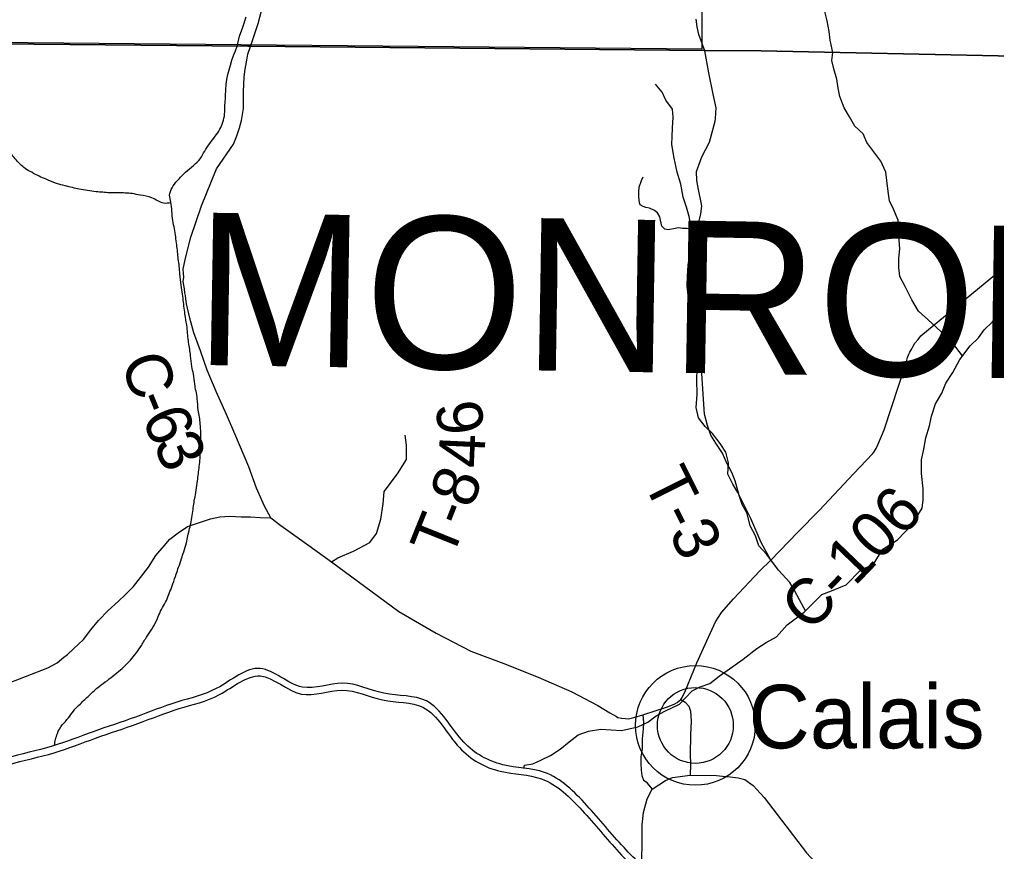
# Model space of a CAD drawing. Extents: x 0 to 191, y 0 to 55.
# Drawn here: x 148.083 to 148.69, y 21.545 to 22.062 of the extents above; entities that cross this region are included whole.
import ezdxf

# ---------------------------------------------------------------- set-up
doc = ezdxf.new("R2010")
doc.units = 0
for name, color, linetype in [('GM_X_Corporation', 7, 'Continuous'), ('GM_X_County_Road', 7, 'Continuous'), ('GM_X_County_Road_Text', 7, 'Continuous'), ('GM_X_County_Text', 7, 'Continuous'), ('GM_X_Minor_River', 7, 'Continuous'), ('GM_X_State_Route', 7, 'Continuous'), ('GM_X_Township_Road', 7, 'Continuous'), ('GM_X_Township_Road_Text', 7, 'Continuous'), ('GM_X_Unincorporated', 7, 'Continuous'), ('GM_X_Unincorporated_Location', 7, 'Continuous'), ('GM_X_Unincorporated_Text', 7, 'Continuous')]:
    doc.layers.add(name, color=color, linetype=linetype)

msp = doc.modelspace()

# ---------------------------------------------------------------- linework, layer by layer
at = {"layer": 'GM_X_Corporation'}
for points in [[(149.53701, 23.54415), (149.53125, 23.09862), (149.52575, 22.26208), (149.5224, 22.02486), (149.41944, 22.02737), (149.18619, 22.02973), (149.02405, 22.03305), (148.79957, 22.03765), (148.54424, 22.04287), (148.50894, 22.04321), (148.22657, 22.04589), (148.22498, 22.0459), (147.89273, 22.04905), (147.58977, 22.05195), (147.49329, 22.05409), (147.41793, 22.05518), (147.41583, 22.05521), (146.94931, 22.06201)], [(147.48205, 21.22082), (147.48909, 21.69468), (147.49076, 21.86656), (147.49329, 22.05409), (147.58977, 22.05195), (147.89273, 22.04905), (148.22498, 22.0459), (148.22657, 22.04589), (148.50894, 22.04321), (148.54424, 22.04287), (148.79957, 22.03765), (149.02405, 22.03305), (149.18619, 22.02973), (149.41944, 22.02737), (149.5224, 22.02486), (149.52575, 22.26208), (149.53125, 23.09862), (149.53701, 23.54415)], [(150.07549, 18.61761), (150.07549, 22.0195), (149.9211, 22.0226), (149.6695, 22.02341), (149.5224, 22.02486), (149.41944, 22.02737), (149.18619, 22.02973), (149.02405, 22.03305), (148.79957, 22.03765), (148.54424, 22.04287), (148.50894, 22.04321), (148.22657, 22.04589), (148.22498, 22.0459), (147.89273, 22.04905), (147.58977, 22.05195), (147.49329, 22.05409), (147.49076, 21.86656), (147.48909, 21.69468), (147.48205, 21.22082)], [(147.48205, 21.22082), (147.48909, 21.69468), (147.49076, 21.86656), (147.49329, 22.05409), (147.58977, 22.05195), (147.89273, 22.04905), (148.22498, 22.0459), (148.22657, 22.04589), (148.50894, 22.04321), (148.54424, 22.04287), (148.79957, 22.03765), (149.02405, 22.03305), (149.18619, 22.02973), (149.41944, 22.02737), (149.5224, 22.02486), (149.6695, 22.02341), (149.9211, 22.0226), (149.91399, 21.66502), (149.90793, 21.52064)]]:
    msp.add_lwpolyline(points, dxfattribs=at)
msp.add_lwpolyline([(148.00124, 22.55615), (148.50931, 22.55089), (148.50724, 22.04405), (148.00031, 22.04876), (148.00028, 22.05116)], close=True, dxfattribs=at)
at = {"layer": 'GM_X_County_Road'}
for points in [[(148.22667, 22.04562), (148.22953, 22.05366), (148.23156, 22.06002), (148.23461, 22.07176)], [(148.23944, 21.75259), (148.23545, 21.75989), (148.23041, 21.77114), (148.2257, 21.78431), (148.217, 21.80496), (148.21174, 21.81697), (148.20548, 21.83124), (148.19982, 21.84438), (148.19571, 21.85642), (148.19162, 21.8677), (148.1891, 21.87675), (148.18696, 21.88581), (148.1865, 21.88883), (148.18626, 21.89091), (148.18602, 21.89262), (148.18577, 21.89508), (148.18489, 21.89961), (148.1852, 21.90228), (148.18487, 21.90721), (148.1864, 21.91408), (148.18966, 21.92708), (148.19634, 21.94663), (148.20559, 21.96966), (148.21615, 21.98494), (148.21834, 21.9902), (148.21998, 21.99503), (148.22108, 21.99963), (148.2224, 22.0072), (148.2224, 22.01751), (148.22284, 22.02683), (148.22338, 22.03166), (148.22448, 22.03714), (148.22503, 22.04098), (148.22667, 22.04562)], [(148.47064, 21.63023), (148.48587, 21.6352), (148.49057, 21.63703), (148.49187, 21.63782), (148.49417, 21.63976), (148.49465, 21.64037), (148.49663, 21.64422), (148.50411, 21.66265), (148.51038, 21.6763), (148.51576, 21.68802), (148.51958, 21.69382), (148.52694, 21.70237), (148.54335, 21.71971), (148.55011, 21.72647), (148.56681, 21.7435), (148.58047, 21.75735), (148.60148, 21.78013), (148.61366, 21.7926), (148.61421, 21.79357), (148.61567, 21.7957), (148.61674, 21.798), (148.62066, 21.80741), (148.63434, 21.84898), (148.6352, 21.85242), (148.63591, 21.85434), (148.63663, 21.85569), (148.63771, 21.85781), (148.63862, 21.85935), (148.63971, 21.86128), (148.64173, 21.86361), (148.64338, 21.86575), (148.73387, 21.94042)], [(148.07306, 21.64863), (148.10084, 21.65944), (148.10663, 21.66263), (148.11071, 21.66616), (148.11294, 21.66774), (148.11664, 21.67125), (148.12293, 21.67712), (148.12751, 21.68313), (148.13229, 21.68895), (148.1382, 21.695), (148.14467, 21.70087), (148.14912, 21.70498), (148.1541, 21.71005), (148.15831, 21.71566), (148.16326, 21.72206), (148.168, 21.72922), (148.17315, 21.73524), (148.17665, 21.73932), (148.18185, 21.74326), (148.18762, 21.74721), (148.19514, 21.74988), (148.20191, 21.75196), (148.20775, 21.75326), (148.21381, 21.7538), (148.22103, 21.75323), (148.22671, 21.75339), (148.2328, 21.75279), (148.23944, 21.75259), (148.24564, 21.74782), (148.26303, 21.73556), (148.27707, 21.72525), (148.28972, 21.71596), (148.31893, 21.69452), (148.34205, 21.68109), (148.36377, 21.6699), (148.38427, 21.6621), (148.40555, 21.65355), (148.42646, 21.64443), (148.44261, 21.63613), (148.45013, 21.63139), (148.45418, 21.62922), (148.45514, 21.62849), (148.45743, 21.62817), (148.4599, 21.62785), (148.46161, 21.62771), (148.465, 21.62856), (148.47064, 21.63023), (148.47096, 21.62549), (148.47088, 21.6215), (148.47028, 21.61541), (148.47026, 21.60915), (148.46945, 21.60418), (148.46936, 21.6), (148.46948, 21.59583), (148.46994, 21.59262), (148.47097, 21.58961), (148.47258, 21.58855), (148.47422, 21.5868), (148.47641, 21.58406)], [(148.47641, 21.58406), (148.48047, 21.5868), (148.48464, 21.58943), (148.48913, 21.59129), (148.50004, 21.59272)], [(148.50004, 21.59272), (148.51644, 21.5925), (148.52014, 21.59216)], [(148.52014, 21.59216), (148.52489, 21.59173), (148.52993, 21.59108), (148.5341, 21.58998), (148.53925, 21.58636), (148.54605, 21.5789), (148.57232, 21.5444), (148.58739, 21.52813), (148.59474, 21.52078), (148.60242, 21.51234), (148.6079, 21.5074), (148.61031, 21.50598), (148.62325, 21.49764), (148.65045, 21.48086), (148.67633, 21.46397), (148.69092, 21.45421), (148.70287, 21.44676), (148.71219, 21.44226), (148.73489, 21.43162), (148.74301, 21.42713), (148.74915, 21.42351), (148.75474, 21.41945)]]:
    msp.add_lwpolyline(points, dxfattribs=at)
at = {"layer": 'GM_X_Minor_River'}
for points in [[(148.58879, 22.04184), (148.58704, 22.04958), (148.58644, 22.05507), (148.58508, 22.0617), (148.58392, 22.06663), (148.58313, 22.07212), (148.58214, 22.07951), (148.58001, 22.08671), (148.57904, 22.09182), (148.57768, 22.09769), (148.57689, 22.10281), (148.57592, 22.10774), (148.57456, 22.11418), (148.57338, 22.12119), (148.57202, 22.12725)], [(148.21841, 22.04587), (148.21989, 22.05215), (148.22193, 22.05766), (148.22398, 22.06412)], [(148.66927, 21.85331), (148.66252, 21.86228), (148.656, 21.86827), (148.64775, 21.87595), (148.64199, 21.88119), (148.63773, 21.88816), (148.63383, 21.89608), (148.63033, 21.90268), (148.62968, 21.90837), (148.62978, 21.91407), (148.63026, 21.91997), (148.62953, 21.93098), (148.62925, 21.93781), (148.6265, 21.94462), (148.62396, 21.94971), (148.62312, 21.95559), (148.62162, 21.96754), (148.61849, 21.97433), (148.61482, 21.97941), (148.60981, 21.98599), (148.60746, 21.99128), (148.60247, 21.99615), (148.59898, 22.00199), (148.59568, 22.00745), (148.59312, 22.01463), (148.59191, 22.01975), (148.59126, 22.02544), (148.58927, 22.03168), (148.58806, 22.03698), (148.58879, 22.04184)], [(148.5717, 21.69478), (148.5707, 21.69666), (148.56797, 21.70175), (148.56486, 21.7076), (148.56195, 21.7125), (148.55502, 21.72019), (148.54769, 21.72997), (148.54269, 21.73522), (148.54071, 21.74146), (148.53721, 21.74768), (148.5354, 21.75545), (148.53229, 21.76091), (148.5305, 21.76659), (148.52791, 21.77567), (148.52595, 21.78077), (148.52264, 21.78699), (148.52009, 21.79285), (148.51603, 21.79906), (148.51293, 21.80415), (148.51076, 21.81001), (148.50895, 21.8172), (148.50825, 21.8265), (148.50726, 21.84245), (148.50618, 21.85136), (148.5051, 21.86047), (148.50328, 21.86861), (148.50203, 21.87638), (148.50153, 21.88454), (148.50104, 21.89214), (148.50074, 21.89992), (148.501, 21.9079), (148.5011, 21.91418), (148.50119, 21.9214), (148.50109, 21.92766), (148.50044, 21.93393), (148.4994, 21.93999), (148.4978, 21.94586), (148.49563, 21.9521), (148.49419, 21.96006), (148.492, 21.96763), (148.48998, 21.97634), (148.48853, 21.98468), (148.48884, 21.98962), (148.48914, 21.99494), (148.48942, 22.00179), (148.48897, 22.00672), (148.48491, 22.01236), (148.48257, 22.01727), (148.47852, 22.02234)], [(148.39672, 21.59678), (148.39708, 21.59886), (148.40218, 21.59969), (148.40763, 21.60224), (148.41327, 21.60498), (148.41927, 21.60886), (148.42487, 21.6135), (148.43049, 21.61776), (148.43689, 21.62013), (148.44444, 21.62137), (148.45732, 21.62041), (148.46751, 21.62283), (148.47371, 21.62558), (148.47895, 21.62964), (148.48421, 21.63257), (148.49341, 21.63688), (148.50124, 21.64515), (148.50631, 21.6477), (148.51215, 21.64968), (148.51795, 21.65432), (148.53294, 21.66479), (148.54154, 21.67156), (148.54717, 21.67524), (148.55374, 21.67876), (148.56025, 21.68607), (148.57092, 21.69401), (148.57652, 21.69959), (148.58193, 21.70499), (148.58795, 21.70735), (148.59698, 21.71109), (148.60593, 21.72014), (148.61401, 21.72387), (148.61974, 21.73325), (148.62893, 21.73908), (148.63806, 21.74852), (148.64416, 21.75867), (148.64484, 21.76381), (148.64474, 21.77065), (148.64384, 21.78033), (148.64391, 21.78869), (148.64533, 21.79536), (148.64655, 21.8024), (148.64871, 21.80984), (148.64995, 21.81594), (148.65249, 21.82358), (148.65636, 21.83009), (148.65892, 21.8364), (148.66318, 21.8431), (148.6676, 21.85115), (148.6741, 21.8596), (148.67914, 21.86461), (148.68266, 21.86959), (148.68789, 21.87442), (148.69475, 21.88363)]]:
    msp.add_lwpolyline(points, dxfattribs=at)
for points in [[(148.17729, 21.94851), (148.1727, 21.94825), (148.16547, 21.95162), (148.15824, 21.95328), (148.15311, 21.95419), (148.14894, 21.95455), (148.14438, 21.95471), (148.13926, 21.95467), (148.13489, 21.95502), (148.13071, 21.95537), (148.1254, 21.9561), (148.12027, 21.95701), (148.11609, 21.95794), (148.11152, 21.95905), (148.1062, 21.96053), (148.09973, 21.96314), (148.09535, 21.96501), (148.09078, 21.96745), (148.08659, 21.96989), (148.08124, 21.97498), (148.07531, 21.98178), (148.07054, 21.98649), (148.06804, 21.99065), (148.06535, 21.995), (148.06267, 21.99916), (148.05998, 22.00446), (148.05881, 22.00863), (148.05726, 22.01317), (148.0481, 22.0475)], [(148.10486, 21.61123), (148.10668, 21.61862), (148.10968, 21.62395), (148.11364, 21.62835), (148.11664, 21.63254), (148.12098, 21.63713), (148.12644, 21.64229), (148.13266, 21.64784), (148.13776, 21.65167), (148.14248, 21.65531), (148.14701, 21.65913), (148.15115, 21.66315), (148.15473, 21.66735), (148.15849, 21.67269), (148.16205, 21.67841), (148.16543, 21.68356), (148.16843, 21.68908), (148.1703, 21.69346), (148.17273, 21.69803), (148.17498, 21.70241), (148.17666, 21.70679), (148.17852, 21.71174), (148.18057, 21.71764), (148.18205, 21.72201), (148.18391, 21.72734), (148.18521, 21.73153), (148.18688, 21.73723), (148.1878, 21.74142), (148.18891, 21.74598), (148.18983, 21.75016), (148.19074, 21.75548), (148.19128, 21.76004), (148.19201, 21.76422), (148.19382, 21.77563), (148.19436, 21.78019), (148.1949, 21.78456), (148.19544, 21.7895), (148.19558, 21.79595), (148.19592, 21.80127), (148.19589, 21.80545), (148.19547, 21.81114), (148.19507, 21.81531), (148.19428, 21.81967), (148.19366, 21.82669), (148.19287, 21.83144), (148.19208, 21.8358), (148.19128, 21.84206), (148.19029, 21.8468), (148.18949, 21.85344), (148.18829, 21.86178), (148.18769, 21.86633), (148.18728, 21.87108), (148.18629, 21.87733), (148.18569, 21.8817), (148.18508, 21.88682), (148.18448, 21.89175), (148.18368, 21.89725), (148.18287, 21.90427), (148.18246, 21.90901), (148.18186, 21.91357), (148.18145, 21.91793), (148.18085, 21.92248), (148.18025, 21.92722), (148.17945, 21.93234), (148.17847, 21.93746), (148.17786, 21.94335), (148.17725, 21.94885), (148.17646, 21.95321), (148.17795, 21.95777), (148.18133, 21.96235), (148.18642, 21.96751), (148.19132, 21.97172), (148.19547, 21.97592), (148.19828, 21.98069), (148.20147, 21.98546), (148.20486, 21.98985), (148.20767, 21.99423), (148.20954, 21.99861), (148.21064, 22.00374), (148.2108, 22.0083), (148.21115, 22.01286), (148.21131, 22.01741), (148.21165, 22.02216), (148.21841, 22.04587)], [(149.05968, 21.31692), (149.04083, 21.31085), (149.01547, 21.30285), (148.99077, 21.29356), (148.96636, 21.29174), (148.94095, 21.29233), (148.91642, 21.29514), (148.89122, 21.3023), (148.86538, 21.30877), (148.84008, 21.31609), (148.81531, 21.32734), (148.79014, 21.34001), (148.76463, 21.35418), (148.74007, 21.36378), (148.71906, 21.38885), (148.69192, 21.40028), (148.66717, 21.39917), (148.64314, 21.41313), (148.61754, 21.43726), (148.59288, 21.44437), (148.57564, 21.46861), (148.55489, 21.49363), (148.53364, 21.51993), (148.50694, 21.52521), (148.48289, 21.52869), (148.45891, 21.5477), (148.43575, 21.57396), (148.40943, 21.59442), (148.38348, 21.59924), (148.35936, 21.61318), (148.33608, 21.63886), (148.3097, 21.64368), (148.28383, 21.64991), (148.25901, 21.64751), (148.23278, 21.65905), (148.20587, 21.64678), (148.18105, 21.63813), (148.15531, 21.62885), (148.12901, 21.61976), (148.10342, 21.61072), (148.07448, 21.60303), (148.04729, 21.588), (148.03218, 21.5624), (148.01189, 21.55293), (147.99792, 21.57924), (147.96898, 21.5561), (147.94455, 21.5361), (147.91952, 21.53461), (147.89592, 21.5184), (147.87229, 21.53575), (147.84594, 21.5419), (147.82052, 21.54505), (147.79572, 21.56165), (147.77249, 21.57548), (147.77706, 21.61118), (147.7467, 21.57842), (147.72327, 21.5932), (147.69785, 21.61072), (147.6716, 21.62612), (147.64656, 21.6373), (147.62088, 21.65386), (147.5952, 21.66014), (147.57469, 21.67316)], [(147.57106, 21.67041), (147.59351, 21.65617), (147.61917, 21.64989), (147.64452, 21.63355), (147.66965, 21.62233), (147.69556, 21.60713), (147.72092, 21.58964), (147.74741, 21.57292), (147.77115, 21.59853), (147.76791, 21.57325), (147.79344, 21.55805), (147.81899, 21.54094), (147.84519, 21.5377), (147.87047, 21.5318), (147.89584, 21.51317), (147.92096, 21.53043), (147.94618, 21.53193), (147.97166, 21.55279), (147.99657, 21.5727), (148.01002, 21.54735), (148.03518, 21.5591), (148.05037, 21.58483), (148.07608, 21.59905), (148.10468, 21.60664), (148.13042, 21.61574), (148.15673, 21.62483), (148.18248, 21.63412), (148.20746, 21.64283), (148.23281, 21.65438), (148.25831, 21.64316), (148.28353, 21.6456), (148.30881, 21.63951), (148.33389, 21.63492), (148.35665, 21.60982), (148.38199, 21.59518), (148.40764, 21.59042), (148.43282, 21.57084), (148.45596, 21.5446), (148.48115, 21.52464), (148.50622, 21.52101), (148.5313, 21.51605), (148.55159, 21.49093), (148.57226, 21.46601), (148.59027, 21.44069), (148.61537, 21.43345), (148.64058, 21.40969), (148.66611, 21.39486), (148.69115, 21.39598), (148.71646, 21.38532), (148.73751, 21.36021), (148.76281, 21.35031), (148.78815, 21.33624), (148.81347, 21.3235), (148.8386, 21.31208), (148.86427, 21.30466), (148.89012, 21.29818), (148.91559, 21.29094), (148.94066, 21.28807), (148.96647, 21.28748), (148.99169, 21.28936), (149.01687, 21.29882), (149.04205, 21.30677), (149.06693, 21.31374)], [(147.57106, 21.67041), (147.59351, 21.65617), (147.61917, 21.64989), (147.64452, 21.63355), (147.66965, 21.62233), (147.69556, 21.60713), (147.72092, 21.58964), (147.74741, 21.57292), (147.77115, 21.59853), (147.76791, 21.57325), (147.79344, 21.55805), (147.81899, 21.54094), (147.84519, 21.5377), (147.87047, 21.5318), (147.89584, 21.51317), (147.92096, 21.53043), (147.94618, 21.53193), (147.97166, 21.55279), (147.99657, 21.5727), (148.01002, 21.54735), (148.03518, 21.5591), (148.05037, 21.58483), (148.07608, 21.59905), (148.10468, 21.60664), (148.13042, 21.61574), (148.15673, 21.62483), (148.18248, 21.63412), (148.20746, 21.64283), (148.23281, 21.65438), (148.25831, 21.64316), (148.28353, 21.6456), (148.30881, 21.63951), (148.33389, 21.63492), (148.35665, 21.60982), (148.38199, 21.59518), (148.40764, 21.59042), (148.43282, 21.57084), (148.45596, 21.5446), (148.48115, 21.52464), (148.50622, 21.52101), (148.5313, 21.51605), (148.55159, 21.49093), (148.57226, 21.46601), (148.59027, 21.44069), (148.61537, 21.43345), (148.64058, 21.40969), (148.66611, 21.39486), (148.69115, 21.39598), (148.71646, 21.38532), (148.73751, 21.36021), (148.76281, 21.35031), (148.78815, 21.33624), (148.81347, 21.3235), (148.8386, 21.31208), (148.86427, 21.30466), (148.89012, 21.29818), (148.91559, 21.29094), (148.94066, 21.28807), (148.96647, 21.28748), (148.99169, 21.28936), (149.01687, 21.29882), (149.04205, 21.30677), (149.06705, 21.31377)]]:
    msp.add_spline(points, degree=3, dxfattribs=at)
at = {"layer": 'GM_X_State_Route'}
for points in [[(148.47641, 21.58406), (148.48047, 21.5868), (148.48464, 21.58943), (148.48913, 21.59129), (148.50004, 21.59272)], [(148.50004, 21.59272), (148.51644, 21.5925), (148.52014, 21.59216)], [(148.52014, 21.59216), (148.52489, 21.59173), (148.52993, 21.59108), (148.5341, 21.58998), (148.53925, 21.58636), (148.54605, 21.5789), (148.57232, 21.5444), (148.58739, 21.52813), (148.59474, 21.52078), (148.60242, 21.51234), (148.6079, 21.5074), (148.61031, 21.50598), (148.62325, 21.49764), (148.65045, 21.48086), (148.67633, 21.46397), (148.69092, 21.45421), (148.70287, 21.44676), (148.71219, 21.44226), (148.73489, 21.43162), (148.74301, 21.42713), (148.74915, 21.42351), (148.75474, 21.41945)], [(148.47359, 21.50619), (148.47351, 21.50661), (148.47151, 21.51371), (148.47049, 21.52067), (148.47005, 21.52879), (148.47023, 21.56186), (148.47107, 21.56947), (148.47322, 21.57805), (148.47641, 21.58406)]]:
    msp.add_lwpolyline(points, dxfattribs=at)
at = {"layer": 'GM_X_Township_Road'}
for points in [[(148.50904, 22.04294), (148.5054, 22.05308), (148.50447, 22.05796), (148.50368, 22.06258)], [(148.51567, 22.00084), (148.51609, 22.00761), (148.51433, 22.01608), (148.51168, 22.02931), (148.50904, 22.04294)], [(148.55011, 21.72647), (148.54425, 21.73737), (148.53771, 21.75226), (148.53278, 21.76224), (148.52963, 21.76846), (148.5265, 21.77353), (148.52335, 21.77975), (148.52379, 21.78679), (148.52216, 21.79341), (148.51864, 21.79885), (148.51397, 21.80504), (148.50933, 21.80952), (148.50525, 21.81477), (148.5038, 21.8212), (148.50441, 21.82957), (148.50425, 21.83831), (148.50432, 21.84534), (148.50225, 21.85461), (148.50192, 21.8624), (148.50082, 21.87074), (148.50007, 21.8808), (148.49898, 21.88914), (148.49808, 21.89672), (148.49835, 21.90319), (148.4988, 21.90966), (148.50015, 21.9188), (148.50082, 21.92394), (148.50375, 21.93046), (148.50481, 21.93447), (148.50552, 21.93733), (148.50658, 21.94172), (148.50726, 21.94648), (148.50684, 21.94875), (148.50518, 21.9567), (148.50413, 21.96238), (148.50403, 21.96789), (148.50727, 21.9771), (148.51204, 21.98627), (148.51556, 21.99915), (148.51567, 22.00084)], [(148.50375, 21.93046), (148.50164, 21.93118), (148.50048, 21.9323), (148.49801, 21.93244), (148.49516, 21.93258), (148.49287, 21.93292), (148.4906, 21.9325), (148.48644, 21.93167), (148.48434, 21.9322), (148.4824, 21.93407), (148.48158, 21.93766), (148.48116, 21.93974), (148.47979, 21.94219), (148.47786, 21.94367), (148.4748, 21.94514), (148.47251, 21.94567), (148.47079, 21.94621), (148.46887, 21.94731), (148.46847, 21.94844), (148.46821, 21.95224), (148.46816, 21.95509), (148.4683, 21.95813), (148.46974, 21.96234), (148.47084, 21.96464)], [(148.27707, 21.72525), (148.28109, 21.72785), (148.29069, 21.73197), (148.30098, 21.73745), (148.30511, 21.74294), (148.30785, 21.75186), (148.30923, 21.76147), (148.30991, 21.76901), (148.31815, 21.77999), (148.32363, 21.78891), (148.32363, 21.79782), (148.32295, 21.804)], [(148.49417, 21.63976), (148.497, 21.63809), (148.49914, 21.63566), (148.50033, 21.63245), (148.50064, 21.62619), (148.50022, 21.61782), (148.50005, 21.60566), (148.50016, 21.59958), (148.50004, 21.59272)]]:
    msp.add_lwpolyline(points, dxfattribs=at)
at = {"layer": 'GM_X_Unincorporated'}
for radius in [0.0372, 0.02358]:
    msp.add_circle((148.50327, 21.62364), radius, dxfattribs=at)
at = {"layer": 'GM_X_Unincorporated_Location'}
msp.add_line((148.50327, 21.62364), (148.50327, 21.62364), dxfattribs=at)

# ---------------------------------------------------------------- texts
at = {"layer": 'GM_X_County_Road_Text'}
for s, height, rotation, p in [('C', 0.02841, 289.25082, (148.14575, 21.84996)), ('-', 0.02841, 292.22864, (148.15401, 21.82643)), ('6', 0.02841, 293.79413, (148.15876, 21.81485)), ('3', 0.02841, 294.21147, (148.16591, 21.79863)), ('C-106', 0.028409, 46.12606, (148.57451, 21.68076))]:
    msp.add_text(s, height=height, rotation=rotation, dxfattribs=at).set_placement(p)
at = {"layer": 'GM_X_County_Text'}
msp.add_text('MONROE COUNTY', height=0.094697, rotation=359.06156, dxfattribs=at).set_placement((148.19166, 21.8478))
at = {"layer": 'GM_X_Township_Road_Text'}
for s, height, rotation, p in [('6', 0.02841, 97.7276, (148.37244, 21.80627)), ('4', 0.02841, 87.44884, (148.37191, 21.78325)), ('T-3', 0.028409, 296.56269, (148.47028, 21.77536)), ('8', 0.02841, 70.26682, (148.36421, 21.7577)), ('T', 0.02841, 68.14367, (148.35163, 21.72604)), ('-', 0.02841, 68.54622, (148.35962, 21.74597))]:
    msp.add_text(s, height=height, rotation=rotation, dxfattribs=at).set_placement(p)
at = {"layer": 'GM_X_Unincorporated_Text'}
msp.add_text('Calais', height=0.039489, rotation=0.00001, dxfattribs=at).set_placement((148.53629, 21.6094))

doc.saveas('drawing.dxf')
